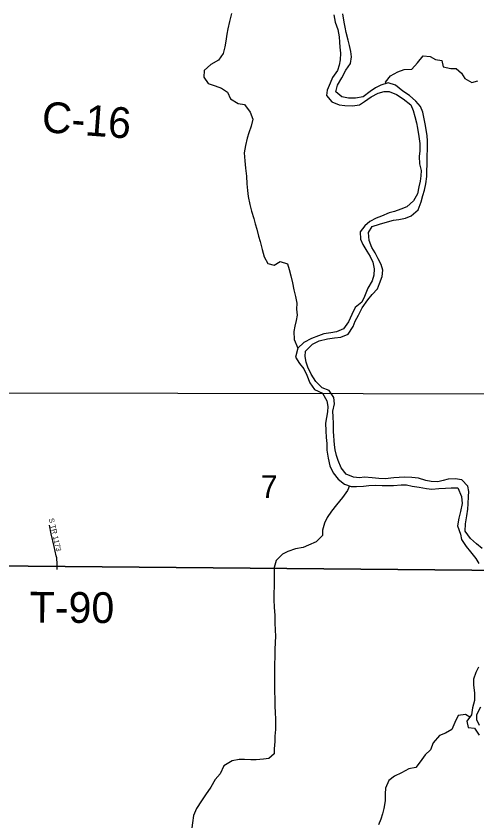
# Model space of a CAD drawing. Extents: x 1772825 to 1773716, y 1138558 to 1139032.
# Drawn here: x 1772827.997 to 1772828.423, y 1138559.891 to 1138560.637 of the extents above; entities that cross this region are included whole.
import ezdxf

# ---------------------------------------------------------------- set-up
doc = ezdxf.new("R2010")
doc.units = 0
for name, color, linetype in [('GM_X_County_Road_Text', 7, 'Continuous'), ('GM_X_Major_River', 7, 'Continuous'), ('GM_X_Minor_River', 7, 'Continuous'), ('GM_X_Section', 7, 'Continuous'), ('GM_X_Section_Text', 7, 'Continuous'), ('GM_X_Township_Road_Text', 7, 'Continuous'), ('GM_X_Township_Subdivision', 7, 'Continuous'), ('GM_X_Township_Subdivision_Text', 7, 'Continuous')]:
    doc.layers.add(name, color=color, linetype=linetype)

msp = doc.modelspace()

# ---------------------------------------------------------------- linework, layer by layer
at = {"layer": 'GM_X_Major_River'}
for points in [[(1772828.29097, 1138560.63836), (1772828.29206, 1138560.63171), (1772828.29466, 1138560.62486), (1772828.29575, 1138560.61821), (1772828.2961, 1138560.61328), (1772828.29663, 1138560.60853), (1772828.29697, 1138560.60322), (1772828.29692, 1138560.59696), (1772828.29594, 1138560.59203), (1772828.29419, 1138560.58712), (1772828.28959, 1138560.58051), (1772828.28747, 1138560.57522), (1772828.28476, 1138560.56898), (1772828.28416, 1138560.56405), (1772828.28924, 1138560.55813), (1772828.29585, 1138560.55524), (1772828.30116, 1138560.55463), (1772828.30818, 1138560.55457), (1772828.31464, 1138560.55547), (1772828.31941, 1138560.55847), (1772828.32551, 1138560.5626), (1772828.33198, 1138560.56615), (1772828.33731, 1138560.56782), (1772828.34205, 1138560.5676), (1772828.34886, 1138560.56489), (1772828.35509, 1138560.56086), (1772828.36207, 1138560.5553), (1772828.36431, 1138560.55017), (1772828.36579, 1138560.54465), (1772828.36726, 1138560.53876), (1772828.36836, 1138560.53382), (1772828.36963, 1138560.52604), (1772828.37053, 1138560.51958), (1772828.37029, 1138560.51275), (1772828.36969, 1138560.50764), (1772828.37002, 1138560.50099), (1772828.37149, 1138560.49472), (1772828.37126, 1138560.48979), (1772828.37066, 1138560.48487), (1772828.36948, 1138560.47956), (1772828.3681, 1138560.47331), (1772828.36445, 1138560.4667), (1772828.35834, 1138560.46106), (1772828.35282, 1138560.45901), (1772828.34692, 1138560.45678), (1772828.34198, 1138560.45549), (1772828.33494, 1138560.4527), (1772828.32999, 1138560.45084), (1772828.32427, 1138560.44766), (1772828.3195, 1138560.44371), (1772828.31529, 1138560.43805), (1772828.31562, 1138560.43141), (1772828.31786, 1138560.42646), (1772828.32142, 1138560.42037), (1772828.3246, 1138560.41522), (1772828.32684, 1138560.41008), (1772828.32831, 1138560.40381), (1772828.32789, 1138560.39812), (1772828.32633, 1138560.39282), (1772828.3223, 1138560.38621), (1772828.3194, 1138560.37846), (1772828.3167, 1138560.37317), (1772828.31078, 1138560.36828), (1772828.3077, 1138560.36166), (1772828.30442, 1138560.35486), (1772828.30001, 1138560.34863)], [(1772828.33121, 1138560.38539), (1772828.33315, 1138560.3905), (1772828.33547, 1138560.39693), (1772828.33608, 1138560.40261), (1772828.33479, 1138560.40793), (1772828.33199, 1138560.41308), (1772828.32899, 1138560.4186), (1772828.32599, 1138560.42356), (1772828.32358, 1138560.43021), (1772828.32287, 1138560.43743), (1772828.32633, 1138560.44309), (1772828.33317, 1138560.44512), (1772828.33831, 1138560.44679), (1772828.3461, 1138560.44882), (1772828.35085, 1138560.44954), (1772828.35731, 1138560.45063), (1772828.36245, 1138560.45287), (1772828.36875, 1138560.45851), (1772828.37165, 1138560.46589), (1772828.37321, 1138560.47176), (1772828.37477, 1138560.47668), (1772828.37595, 1138560.48236), (1772828.37676, 1138560.48918), (1772828.37679, 1138560.49392), (1772828.37704, 1138560.50094), (1772828.37709, 1138560.50796), (1772828.37752, 1138560.5146), (1772828.37738, 1138560.52199), (1772828.37723, 1138560.52674), (1772828.37578, 1138560.53623), (1772828.37487, 1138560.54098), (1772828.37322, 1138560.54858), (1772828.37117, 1138560.55391), (1772828.36684, 1138560.55868), (1772828.361, 1138560.56404), (1772828.35477, 1138560.56788), (1772828.34798, 1138560.57343), (1772828.34116, 1138560.57576), (1772828.33451, 1138560.57353), (1772828.32936, 1138560.57092), (1772828.3246, 1138560.56754), (1772828.31792, 1138560.56285), (1772828.31108, 1138560.56157), (1772828.30444, 1138560.56162), (1772828.29819, 1138560.56262), (1772828.29272, 1138560.5674), (1772828.29447, 1138560.57365), (1772828.29832, 1138560.58026), (1772828.30197, 1138560.58725), (1772828.30638, 1138560.59347), (1772828.30719, 1138560.59973), (1772828.30666, 1138560.60466), (1772828.30556, 1138560.61017), (1772828.30427, 1138560.61511), (1772828.30242, 1138560.62215), (1772828.30132, 1138560.62709), (1772828.30041, 1138560.63184), (1772828.29932, 1138560.63924)], [(1772828.42791, 1138560.14584), (1772828.42263, 1138560.15005), (1772828.41716, 1138560.15483), (1772828.41228, 1138560.1617), (1772828.41271, 1138560.16852), (1772828.41371, 1138560.17592), (1772828.4147, 1138560.18217), (1772828.41493, 1138560.1871), (1772828.41536, 1138560.19373), (1772828.41558, 1138560.19847), (1772828.41467, 1138560.20322), (1772828.40921, 1138560.20915), (1772828.40296, 1138560.21014), (1772828.39669, 1138560.20981), (1772828.39194, 1138560.20852), (1772828.38719, 1138560.20741), (1772828.38074, 1138560.20765), (1772828.376, 1138560.20845), (1772828.36919, 1138560.21059), (1772828.36293, 1138560.21139), (1772828.35591, 1138560.21144), (1772828.35117, 1138560.21129), (1772828.34624, 1138560.21095), (1772828.33826, 1138560.21006), (1772828.33257, 1138560.21048), (1772828.32631, 1138560.2111), (1772828.3193, 1138560.21153), (1772828.31455, 1138560.211), (1772828.30924, 1138560.21142), (1772828.30243, 1138560.21431), (1772828.29773, 1138560.22023), (1772828.29494, 1138560.22689), (1772828.29326, 1138560.23164), (1772828.29216, 1138560.23677), (1772828.29144, 1138560.24152), (1772828.29077, 1138560.25367), (1772828.29064, 1138560.26126), (1772828.2903, 1138560.26733), (1772828.29015, 1138560.27245), (1772828.29153, 1138560.27927), (1772828.291, 1138560.28515), (1772828.28669, 1138560.29145), (1772828.28026, 1138560.29415), (1772828.27423, 1138560.29989), (1772828.26991, 1138560.30675), (1772828.26693, 1138560.31303), (1772828.26525, 1138560.31779), (1772828.26434, 1138560.3231), (1772828.26476, 1138560.32784), (1772828.27126, 1138560.33424), (1772828.27754, 1138560.33742), (1772828.28495, 1138560.33926), (1772828.2916, 1138560.34016), (1772828.2973, 1138560.34069), (1772828.30434, 1138560.34348), (1772828.30876, 1138560.35065), (1772828.31069, 1138560.35557), (1772828.31377, 1138560.36105), (1772828.31704, 1138560.36804), (1772828.32222, 1138560.37521), (1772828.32643, 1138560.38011), (1772828.33121, 1138560.38539)], [(1772828.30001, 1138560.34863), (1772828.29354, 1138560.34565), (1772828.28803, 1138560.34474), (1772828.28176, 1138560.34384), (1772828.27663, 1138560.34198), (1772828.27016, 1138560.33975), (1772828.2633, 1138560.33582), (1772828.25776, 1138560.33074), (1772828.25561, 1138560.32241), (1772828.25917, 1138560.3165), (1772828.26331, 1138560.31154), (1772828.26592, 1138560.30583), (1772828.26872, 1138560.2986), (1772828.27303, 1138560.2925), (1772828.28041, 1138560.28922), (1772828.28453, 1138560.28198), (1772828.28544, 1138560.27685), (1772828.28502, 1138560.27192), (1772828.28423, 1138560.26662), (1772828.28324, 1138560.2615), (1772828.28357, 1138560.25429), (1772828.2839, 1138560.24822), (1772828.28443, 1138560.24252), (1772828.28457, 1138560.23645), (1772828.28566, 1138560.22904), (1772828.28731, 1138560.22201), (1772828.2903, 1138560.21554), (1772828.29481, 1138560.20982), (1772828.30066, 1138560.20522), (1772828.30709, 1138560.20308), (1772828.31183, 1138560.20286), (1772828.31848, 1138560.20338), (1772828.32323, 1138560.20391), (1772828.32949, 1138560.20405), (1772828.33556, 1138560.20401), (1772828.34106, 1138560.20378), (1772828.34599, 1138560.20374), (1772828.35321, 1138560.20463), (1772828.35814, 1138560.20441), (1772828.36325, 1138560.20323), (1772828.36989, 1138560.20223), (1772828.37652, 1138560.20104), (1772828.38164, 1138560.20063), (1772828.38809, 1138560.20096), (1772828.39417, 1138560.20129), (1772828.39948, 1138560.20182), (1772828.40555, 1138560.20159), (1772828.40891, 1138560.19378), (1772828.40962, 1138560.18714), (1772828.40805, 1138560.17994), (1772828.40629, 1138560.17369), (1772828.40529, 1138560.16668), (1772828.40789, 1138560.15889), (1772828.40899, 1138560.15413), (1772828.41312, 1138560.14746), (1772828.41707, 1138560.1425), (1772828.42215, 1138560.13658), (1772828.42496, 1138560.13182)], [(1772828.42463, 1138560.03602), (1772828.42213, 1138560.03111), (1772828.42, 1138560.02505), (1772828.41996, 1138560.01955), (1772828.42085, 1138560.01253), (1772828.4208, 1138560.00551), (1772828.41904, 1138559.99869), (1772828.41824, 1138559.99225), (1772828.41383, 1138559.98621), (1772828.41511, 1138559.98032), (1772828.42099, 1138559.97971), (1772828.42512, 1138559.97322)], [(1772828.42556, 1138559.98233), (1772828.42294, 1138559.98747), (1772828.42298, 1138559.9924), (1772828.42664, 1138559.99958)]]:
    msp.add_lwpolyline(points, dxfattribs=at)
at = {"layer": 'GM_X_Minor_River'}
for points in [[(1772828.19649, 1138560.63964), (1772828.19454, 1138560.63245), (1772828.19297, 1138560.62563), (1772828.19199, 1138560.6207), (1772828.19118, 1138560.61426), (1772828.19019, 1138560.60877), (1772828.18882, 1138560.60271), (1772828.18441, 1138560.59667), (1772828.17736, 1138560.59255), (1772828.17125, 1138560.5871), (1772828.17082, 1138560.58103), (1772828.17476, 1138560.57493), (1772828.1812, 1138560.57298), (1772828.18725, 1138560.57066), (1772828.19273, 1138560.56702), (1772828.19534, 1138560.56093), (1772828.20271, 1138560.5567), (1772828.20839, 1138560.55571), (1772828.21365, 1138560.54846), (1772828.21626, 1138560.54218), (1772828.2145, 1138560.53555), (1772828.21237, 1138560.5295), (1772828.21082, 1138560.52458), (1772828.20925, 1138560.51776), (1772828.20825, 1138560.51113), (1772828.20858, 1138560.50373), (1772828.20947, 1138560.49689), (1772828.21037, 1138560.48949), (1772828.21069, 1138560.48247), (1772828.21103, 1138560.4764), (1772828.21193, 1138560.4707), (1772828.21321, 1138560.46348), (1772828.21487, 1138560.45721), (1772828.2171, 1138560.45036), (1772828.21839, 1138560.44561), (1772828.21987, 1138560.44048)], [(1772828.3393, 1138560.57513), (1772828.3387, 1138560.57616), (1772828.3433, 1138560.582), (1772828.34997, 1138560.58594), (1772828.35605, 1138560.58798), (1772828.36308, 1138560.5883), (1772828.36824, 1138560.59414), (1772828.37341, 1138560.60074), (1772828.38005, 1138560.60012), (1772828.38496, 1138560.59724), (1772828.39065, 1138560.59625), (1772828.39193, 1138560.59055), (1772828.39894, 1138560.58898), (1772828.40387, 1138560.58894), (1772828.40877, 1138560.58454), (1772828.41196, 1138560.57978), (1772828.41839, 1138560.57612), (1772828.42409, 1138560.57741)], [(1772828.21987, 1138560.44048), (1772828.22134, 1138560.43421), (1772828.22282, 1138560.42908), (1772828.22485, 1138560.42166), (1772828.22651, 1138560.41501), (1772828.22988, 1138560.40872), (1772828.23575, 1138560.40735), (1772828.24147, 1138560.41072), (1772828.24828, 1138560.4084), (1772828.24976, 1138560.40345), (1772828.25123, 1138560.39737), (1772828.2527, 1138560.39091), (1772828.25398, 1138560.38445), (1772828.25546, 1138560.37837), (1772828.25674, 1138560.3721), (1772828.25651, 1138560.3666), (1772828.25704, 1138560.36129), (1772828.25624, 1138560.35636), (1772828.25487, 1138560.35106), (1772828.25389, 1138560.34613), (1772828.2544, 1138560.33854), (1772828.25776, 1138560.33074)], [(1772828.30536, 1138560.20366), (1772828.30365, 1138560.19932), (1772828.29886, 1138560.19271), (1772828.2935, 1138560.18612), (1772828.28871, 1138560.18027), (1772828.28468, 1138560.17442), (1772828.28218, 1138560.16913), (1772828.28042, 1138560.1625), (1772828.28038, 1138560.15757), (1772828.27465, 1138560.15192), (1772828.26761, 1138560.14875), (1772828.26266, 1138560.14651), (1772828.25544, 1138560.14542), (1772828.24859, 1138560.14301), (1772828.24364, 1138560.14058), (1772828.23753, 1138560.13456), (1772828.23577, 1138560.12812), (1772828.23591, 1138560.12148), (1772828.23583, 1138560.1101), (1772828.23541, 1138560.10498), (1772828.23555, 1138560.09853), (1772828.23588, 1138560.09132), (1772828.23639, 1138560.0841), (1772828.23653, 1138560.07689), (1772828.23686, 1138560.07063), (1772828.23701, 1138560.06437), (1772828.23678, 1138560.05925), (1772828.23635, 1138560.05223), (1772828.23631, 1138560.04749), (1772828.23624, 1138560.03706), (1772828.236, 1138560.0308), (1772828.23614, 1138560.02378), (1772828.2361, 1138560.01885), (1772828.23625, 1138560.01297), (1772828.2364, 1138560.00765), (1772828.23635, 1138560.00063), (1772828.23668, 1138559.9938), (1772828.23702, 1138559.98868), (1772828.23717, 1138559.98374), (1772828.23695, 1138559.97862), (1772828.23652, 1138559.97256), (1772828.2363, 1138559.96762), (1772828.23587, 1138559.9608), (1772828.23583, 1138559.95606), (1772828.23087, 1138559.95173), (1772828.22593, 1138559.9512), (1772828.21909, 1138559.95049), (1772828.21416, 1138559.95053), (1772828.20847, 1138559.95076), (1772828.20354, 1138559.95099), (1772828.19708, 1138559.94952), (1772828.18946, 1138559.94502), (1772828.1858, 1138559.93765), (1772828.18139, 1138559.93237), (1772828.17717, 1138559.92538), (1772828.17237, 1138559.91821), (1772828.16854, 1138559.91274), (1772828.16393, 1138559.90556), (1772828.16123, 1138559.89932), (1772828.16023, 1138559.8925), (1772828.15982, 1138559.88776)], [(1772828.41667, 1138559.99011), (1772828.41274, 1138559.99248), (1772828.4059, 1138559.99139), (1772828.40263, 1138559.98516), (1772828.39992, 1138559.97854), (1772828.39402, 1138559.97517), (1772828.38869, 1138559.97312), (1772828.38276, 1138559.96633), (1772828.38024, 1138559.9599), (1772828.37528, 1138559.9552), (1772828.37068, 1138559.94878), (1772828.36665, 1138559.9435), (1772828.36019, 1138559.94241), (1772828.35352, 1138559.93848), (1772828.34686, 1138559.93549), (1772828.3419, 1138559.93135), (1772828.33881, 1138559.92436), (1772828.33839, 1138559.91924), (1772828.33835, 1138559.91279), (1772828.33716, 1138559.90578), (1772828.33598, 1138559.90086), (1772828.33443, 1138559.89593), (1772828.3323, 1138559.89045)]]:
    msp.add_lwpolyline(points, dxfattribs=at)
at = {"layer": 'GM_X_Section'}
for points in [[(1772827.97512, 1138560.2893), (1772828.48933, 1138560.28863), (1772828.48695, 1138560.12513), (1772827.9741, 1138560.12959)], [(1772828.48695, 1138560.12513), (1772828.48165, 1138559.62726), (1772827.97276, 1138559.62923), (1772827.9741, 1138560.12959)]]:
    msp.add_lwpolyline(points, close=True, dxfattribs=at)
at = {"layer": 'GM_X_Township_Subdivision'}
msp.add_lwpolyline([(1772828.03542, 1138560.1262), (1772828.03544, 1138560.12918), (1772828.03545, 1138560.13165), (1772828.03534, 1138560.13336), (1772828.03517, 1138560.13505), (1772828.03489, 1138560.13698), (1772828.03452, 1138560.13903), (1772828.03261, 1138560.1475), (1772828.02986, 1138560.15927), (1772828.0281, 1138560.16713)], dxfattribs=at)

# ---------------------------------------------------------------- texts
at = {"layer": 'GM_X_County_Road_Text'}
msp.add_text('C-16', height=0.028409, rotation=355.65177, dxfattribs=at).set_placement((1772828.02043, 1138560.53032))
at = {"layer": 'GM_X_Section_Text'}
msp.add_text('7', height=0.02093, rotation=0.00001, dxfattribs=at).set_placement((1772828.22333, 1138560.19233))
at = {"layer": 'GM_X_Township_Road_Text'}
msp.add_text('T-90', height=0.028409, rotation=359.64027, dxfattribs=at).set_placement((1772828.0099, 1138560.07733))
at = {"layer": 'GM_X_Township_Subdivision_Text'}
msp.add_text('S TR 1173', height=0.004735, rotation=283.35063, dxfattribs=at).set_placement((1772828.02753, 1138560.17309))

doc.saveas('drawing.dxf')
